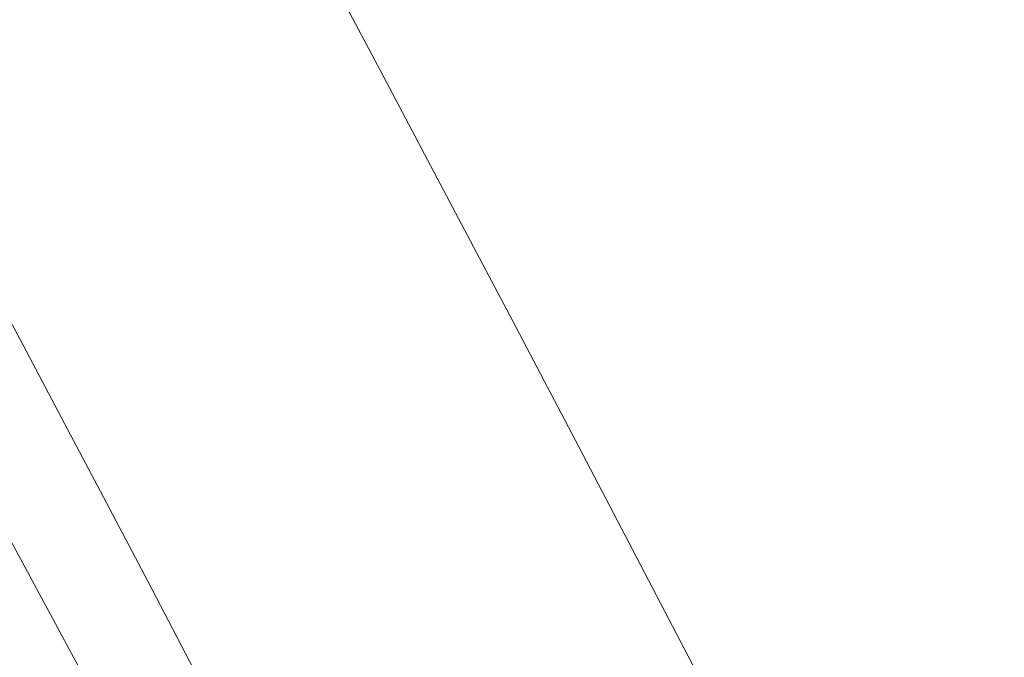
# Model space of a CAD drawing. Header units: millimetres. Extents: x -62314 to 79800, y -34032 to 28340.
# Tile 260 of 277: x 63184 to 63584, y 2631 to 2890. Entities that reach past the tile are written whole.
import ezdxf

# ---------------------------------------------------------------- set-up
doc = ezdxf.new("R2010")
doc.units = ezdxf.units.MM
doc.header["$LTSCALE"] = 508
doc.linetypes.add('Dash Style-6', pattern=[1.04164, 0.625, -0.20828, 0.06943, -0.13893])
for name, color, linetype, lineweight in [('(00) tekening-aanzicht grijs', 8, 'Continuous', 0), ('(00) tekening-stramien-algemeen', 7, 'Dash Style-6', 0), ('None', 7, 'Continuous', 0)]:
    doc.layers.add(name, color=color, linetype=linetype, lineweight=lineweight)

# ---------------------------------------------------------------- blocks, each defined once
blk = doc.blocks.new('bu-b-10')
at = {"layer": 'None', "color": 17, "lineweight": 0, "transparency": 33554687, "flags": 128}
blk.add_lwpolyline([(22167.94, 8063.55), (22194.01, 8035.91), (21327.92, 7219.27), (21301.85, 7246.92)], close=True, dxfattribs=at)
blk = doc.blocks.new('blok B 01 (2D)')
at = {"layer": '(00) tekening-aanzicht grijs', "color": 17, "lineweight": 0, "transparency": 33554687, "flags": 128}
blk.add_lwpolyline([(67147.1, 17815), (67147.15, 17815, 0.120217), (58755.98, 30980.72), (59001.11, 31046.44), (59684.33, 30368.24), (59885.21, 30565.97, -0.112264), (67637.51, 17925.97, -0.000404), (67654.79, 17874.82), (67653.59, 17874.13, -0.068823), (67693, 17589.15), (67693, 8520.64), (67193, 8520.64), (67193, 17589.15, 0.081822), (67163.93, 17765.58)], format="xyb", dxfattribs=at)
at = {"layer": 'None', "color": 17, "lineweight": 0, "transparency": 33554687, "flags": 128}
blk.add_lwpolyline([(67854.77, 18398.59, 0.109455), (60141.36, 30818.11)], format="xyb", dxfattribs=at)
at = {"layer": 'None', "color": 17, "transparency": 33554687, "rotation": 90}
blk.add_blockref('bu-b-10', (68046.99, 8444.05), dxfattribs=at)
blk = doc.blocks.new('Stramien blok B')
at = {"layer": '(00) tekening-stramien-algemeen', "color": 2, "lineweight": 0, "transparency": 33554687}
blk.add_arc((35700.81, -3868.71), 33612.33, 18.044708, 49.822253, dxfattribs=at)

msp = doc.modelspace()

# ---------------------------------------------------------------- block references
at = {"layer": 'None', "color": 17, "transparency": 33554687}
for name, p, rotation in [('blok B 01 (2D)', (-3125.94, -10622.93), 344.9999999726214), ('Stramien blok B', (0, 0), 344.9999645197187)]:
    msp.add_blockref(name, p, dxfattribs=dict(at, rotation=rotation))

doc.saveas('drawing.dxf')
